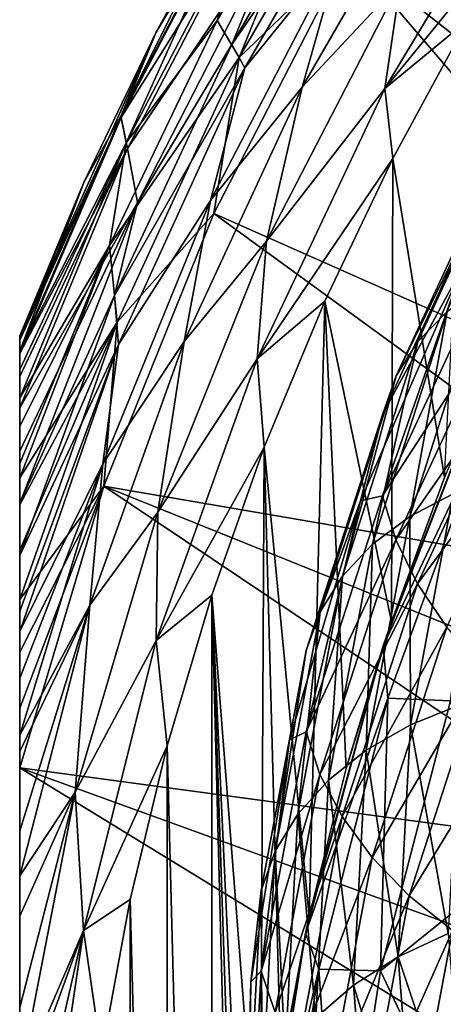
# Model space of a CAD drawing. Header units: metres. Extents: x -44 to 117, y -432 to 89.
# Tile 867 of 1056: x -20.5 to -17.66, y -63.5 to -56.89. Entities that reach past the tile are written whole.
import ezdxf

# ---------------------------------------------------------------- set-up
doc = ezdxf.new("R2010")
doc.units = ezdxf.units.M
doc.layers.add('solid_125568', color=7, linetype='CONTINUOUS')

msp = doc.modelspace()

# ---------------------------------------------------------------- linework, layer by layer
at = {"layer": 'solid_125568'}
for points in [[(-14.463398, -58.299427, 267.378693), (-18.291599, -56.439339, 271.621307), (-17.225948, -54.778015, 271.621307)], [(-18.470243, -55.048008, 291.208344), (-19.052559, -56, 273.742645), (-19.58585, -56.980293, 273.742645)], [(-19.58585, -56.980293, 291.208344), (-18.470243, -55.048008, 291.208344), (-19.58585, -56.980293, 273.742645)], [(-19.015591, -56.021343, 291.980225), (-18.470243, -55.048008, 291.208344), (-19.58585, -56.980293, 291.208344)], [(-19.173971, -56.897522, 272.379822), (-18.335989, -55.446095, 272.379822), (-19.025751, -57.145878, 271.978149)], [(-18.925274, -56.073486, 272.815155), (-18.335989, -55.446095, 272.379822), (-19.173971, -56.897522, 272.379822)], [(-17.968035, -55.447296, 293.949127), (-18.146568, -55.449696, 293.729553), (-19.076141, -57.059765, 293.729553)], [(-18.98896, -57.215595, 293.949127), (-17.968035, -55.447296, 293.949127), (-19.076141, -57.059765, 293.729553)], [(-19.076141, -57.059765, 293.729553), (-18.146568, -55.449696, 293.729553), (-18.721895, -56.19091, 293.488617)], [(-18.335989, -55.446095, 272.379822), (-18.046795, -55.450279, 271.978149), (-19.025751, -57.145878, 271.978149)], [(-19.025751, -57.145878, 271.978149), (-18.046795, -55.450279, 271.978149), (-18.291599, -56.439339, 271.621307)], [(-18.339003, -56.411945, 294.138977), (-17.968035, -55.447296, 293.949127), (-18.98896, -57.215595, 293.949127)], [(-18.047737, -57.353283, 294.476563), (-16.939972, -55.997425, 294.5), (-17.015287, -55.630749, 294.476563)], [(-18.047737, -57.353283, 294.476563), (-17.015287, -55.630749, 294.476563), (-17.943068, -56.637859, 294.406891)], [(-18.603977, -57.345181, 294.293182), (-17.66308, -55.715538, 294.293182), (-18.339003, -56.411945, 294.138977)], [(-17.943068, -56.637859, 294.406891), (-17.66308, -55.715538, 294.293182), (-18.603977, -57.345181, 294.293182)], [(-19.821114, -57.539574, 273.273346), (-19.58585, -56.980293, 273.742645), (-19.052559, -56, 273.742645)], [(-19.821114, -57.539574, 273.273346), (-19.052559, -56, 273.742645), (-19.020573, -56.018467, 273.273346)], [(-19.821114, -57.539574, 273.273346), (-19.020573, -56.018467, 273.273346), (-19.784353, -57.719158, 272.815155)], [(-19.819002, -57.548504, 291.980225), (-19.015591, -56.021343, 291.980225), (-19.58585, -56.980293, 291.208344)], [(-18.904844, -56.085281, 292.744202), (-19.015591, -56.021343, 291.980225), (-19.819002, -57.548504, 291.980225)], [(-19.020573, -56.018467, 273.273346), (-18.925274, -56.073486, 272.815155), (-19.784353, -57.719158, 272.815155)], [(-18.047737, -57.353283, 294.476563), (-17.49177, -56.896633, 294.5), (-16.939972, -55.997425, 294.5)], [(-19.776423, -57.757851, 292.744202), (-18.904844, -56.085281, 292.744202), (-19.819002, -57.548504, 291.980225)], [(-19.784353, -57.719158, 272.815155), (-18.925274, -56.073486, 272.815155), (-19.173971, -56.897522, 272.379822)], [(-19.776423, -57.757851, 292.744202), (-18.721895, -56.19091, 293.488617), (-18.904844, -56.085281, 292.744202)], [(-19.776423, -57.757851, 292.744202), (-19.709969, -58.119522, 293.488617), (-18.721895, -56.19091, 293.488617)], [(-19.076141, -57.059765, 293.729553), (-18.721895, -56.19091, 293.488617), (-19.709969, -58.119522, 293.488617)], [(-19.218237, -58.107006, 294.138977), (-18.339003, -56.411945, 294.138977), (-18.98896, -57.215595, 293.949127)], [(-18.603977, -57.345181, 294.293182), (-18.339003, -56.411945, 294.138977), (-19.218237, -58.107006, 294.138977)], [(-19.025751, -57.145878, 271.978149), (-18.291599, -56.439339, 271.621307), (-19.197523, -58.192883, 271.621307)], [(-15.31928, -59.914135, 267.378693), (-19.197523, -58.192883, 271.621307), (-18.291599, -56.439339, 271.621307)], [(-14.913209, -59.095192, 267.378693), (-15.31928, -59.914135, 267.378693), (-18.291599, -56.439339, 271.621307)], [(-14.463398, -58.299427, 267.378693), (-14.913209, -59.095192, 267.378693), (-18.291599, -56.439339, 271.621307)], [(-18.841953, -58.379768, 294.406891), (-17.943068, -56.637859, 294.406891), (-18.603977, -57.345181, 294.293182)], [(-18.047737, -57.353283, 294.476563), (-17.943068, -56.637859, 294.406891), (-18.841953, -58.379768, 294.406891)], [(-19.897289, -58.409359, 272.379822), (-19.173971, -56.897522, 272.379822), (-19.025751, -57.145878, 271.978149)], [(-19.784353, -57.719158, 272.815155), (-19.173971, -56.897522, 272.379822), (-19.897289, -58.409359, 272.379822)], [(-18.047737, -57.353283, 294.476563), (-17.994965, -57.82391, 294.5), (-17.49177, -56.896633, 294.5)], [(-17.49177, -56.896633, 294.5), (-17.994965, -57.82391, 294.5), (-17.648712, -59.96497, 294.5)], [(-19.58585, -56.980293, 291.208344), (-20.5, -59.01564, 273.742645), (-20.5, -59.01564, 291.208344)], [(-19.58585, -56.980293, 291.208344), (-20.068745, -57.98637, 273.742645), (-20.5, -59.01564, 273.742645)], [(-19.819002, -57.548504, 291.980225), (-19.58585, -56.980293, 291.208344), (-20.5, -59.01564, 291.208344)], [(-19.58585, -56.980293, 291.208344), (-19.58585, -56.980293, 273.742645), (-20.068745, -57.98637, 273.742645)], [(-19.821114, -57.539574, 273.273346), (-20.068745, -57.98637, 273.742645), (-19.58585, -56.980293, 273.742645)], [(-19.863214, -58.744087, 293.729553), (-19.076141, -57.059765, 293.729553), (-19.709969, -58.119522, 293.488617)], [(-18.98896, -57.215595, 293.949127), (-19.076141, -57.059765, 293.729553), (-19.863214, -58.744087, 293.729553)], [(-19.897289, -58.409359, 272.379822), (-19.025751, -57.145878, 271.978149), (-19.845839, -58.923763, 271.978149)], [(-19.845839, -58.923763, 271.978149), (-19.025751, -57.145878, 271.978149), (-19.197523, -58.192883, 271.621307)], [(-19.836391, -59.073288, 293.949127), (-18.98896, -57.215595, 293.949127), (-19.863214, -58.744087, 293.729553)], [(-19.218237, -58.107006, 294.138977), (-18.98896, -57.215595, 293.949127), (-19.836391, -59.073288, 293.949127)], [(-19.394922, -59.052643, 294.293182), (-18.603977, -57.345181, 294.293182), (-19.218237, -58.107006, 294.138977)], [(-18.841953, -58.379768, 294.406891), (-18.603977, -57.345181, 294.293182), (-19.394922, -59.052643, 294.293182)], [(-18.906376, -59.168724, 294.476563), (-17.994965, -57.82391, 294.5), (-18.047737, -57.353283, 294.476563)], [(-18.906376, -59.168724, 294.476563), (-18.047737, -57.353283, 294.476563), (-18.841953, -58.379768, 294.406891)], [(-19.821114, -57.539574, 273.273346), (-20.5, -59.11797, 273.273407), (-20.068745, -57.98637, 273.742645)], [(-19.821114, -57.539574, 273.273346), (-19.784353, -57.719158, 272.815155), (-20.5, -59.11797, 273.273407)], [(-19.819002, -57.548504, 291.980225), (-20.5, -59.01564, 291.208344), (-20.5, -59.043072, 291.593811)], [(-19.819002, -57.548504, 291.980225), (-20.5, -59.043072, 291.593811), (-20.5, -59.134022, 291.980225)], [(-19.776423, -57.757851, 292.744202), (-19.819002, -57.548504, 291.980225), (-20.5, -59.134022, 291.980225)], [(-17.116869, -57.517975, 901.03241), (-17.82621, -59.053223, 899.907104), (-17.256821, -57.740532, 901.320251)], [(-17.629917, -58.850658, 899.636597), (-17.82621, -59.053223, 899.907104), (-17.116869, -57.517975, 901.03241)], [(-19.784353, -57.719158, 272.815155), (-19.897289, -58.409359, 272.379822), (-20.5, -59.430134, 272.814819)], [(-19.784353, -57.719158, 272.815155), (-20.5, -59.430134, 272.814819), (-20.5, -59.241409, 273.052368)], [(-19.784353, -57.719158, 272.815155), (-20.5, -59.241409, 273.052368), (-20.5, -59.11797, 273.273407)], [(-19.776423, -57.757851, 292.744202), (-20.5, -59.49847, 292.744415), (-19.709969, -58.119522, 293.488617)], [(-19.776423, -57.757851, 292.744202), (-20.5, -59.134022, 291.980225), (-20.5, -59.288498, 292.371338)], [(-19.776423, -57.757851, 292.744202), (-20.5, -59.288498, 292.371338), (-20.5, -59.49847, 292.744415)], [(-17.256821, -57.740532, 901.320251), (-17.971968, -59.284195, 900.181152), (-17.343836, -57.990757, 901.601074)], [(-17.82621, -59.053223, 899.907104), (-17.971968, -59.284195, 900.181152), (-17.256821, -57.740532, 901.320251)], [(-18.906376, -59.168724, 294.476563), (-18.451521, -58.781445, 294.5), (-17.994965, -57.82391, 294.5)], [(-17.994965, -57.82391, 294.5), (-18.451521, -58.781445, 294.5), (-18.004662, -60.934494, 294.5)], [(-17.994965, -57.82391, 294.5), (-18.004662, -60.934494, 294.5), (-17.648712, -59.96497, 294.5)], [(-20.068745, -57.98637, 273.742645), (-20.5, -59.11797, 273.273407), (-20.5, -59.040627, 273.509155)], [(-20.068745, -57.98637, 273.742645), (-20.5, -59.040627, 273.509155), (-20.5, -59.01564, 273.742645)], [(-17.343836, -57.990757, 901.601074), (-18.062586, -59.538826, 900.452209), (-17.531776, -58.562752, 901.642151)], [(-17.971968, -59.284195, 900.181152), (-18.062586, -59.538826, 900.452209), (-17.343836, -57.990757, 901.601074)], [(-19.863214, -58.744087, 293.729553), (-19.709969, -58.119522, 293.488617), (-20.5, -60.137363, 293.488617)], [(-20.5, -59.789928, 293.12854), (-20.5, -60.137363, 293.488617), (-19.709969, -58.119522, 293.488617)], [(-20.5, -59.789928, 293.12854), (-19.709969, -58.119522, 293.488617), (-20.5, -59.49847, 292.744415)], [(-19.941202, -59.874382, 294.138977), (-19.218237, -58.107006, 294.138977), (-19.836391, -59.073288, 293.949127)], [(-19.394922, -59.052643, 294.293182), (-19.218237, -58.107006, 294.138977), (-19.941202, -59.874382, 294.138977)], [(-19.845839, -58.923763, 271.978149), (-19.197523, -58.192883, 271.621307), (-19.935804, -60.023335, 271.621307)], [(-15.68042, -60.75386, 267.378693), (-19.935804, -60.023335, 271.621307), (-19.197523, -58.192883, 271.621307)], [(-15.31928, -59.914135, 267.378693), (-15.68042, -60.75386, 267.378693), (-19.197523, -58.192883, 271.621307)], [(-19.897289, -58.409359, 272.379822), (-20.5, -59.969067, 272.378693), (-20.5, -59.871395, 272.44342)], [(-19.897289, -58.409359, 272.379822), (-19.845839, -58.923763, 271.978149), (-20.5, -59.969067, 272.378693)], [(-19.897289, -58.409359, 272.379822), (-20.5, -59.871395, 272.44342), (-20.5, -59.624191, 272.631348)], [(-19.897289, -58.409359, 272.379822), (-20.5, -59.624191, 272.631348), (-20.5, -59.430134, 272.814819)], [(-19.572214, -60.198822, 294.406891), (-18.841953, -58.379768, 294.406891), (-19.394922, -59.052643, 294.293182)], [(-18.906376, -59.168724, 294.476563), (-18.841953, -58.379768, 294.406891), (-19.572214, -60.198822, 294.406891)], [(-17.531776, -58.562752, 901.642151), (-18.212502, -60.123096, 900.47406), (-18.063431, -60.089565, 900.95105)], [(-18.062586, -59.538826, 900.452209), (-18.212502, -60.123096, 900.47406), (-17.531776, -58.562752, 901.642151)], [(-17.344627, -58.545231, 902.105225), (-18.063431, -60.089565, 900.95105), (-17.258389, -58.848663, 902.327637)], [(-17.531776, -58.562752, 901.642151), (-18.063431, -60.089565, 900.95105), (-17.344627, -58.545231, 902.105225)], [(-17.387695, -58.681244, 899.376038), (-17.881664, -60.227306, 898.237305), (-17.629917, -58.850658, 899.636597)], [(-17.590015, -60.076378, 898.0177), (-17.881664, -60.227306, 898.237305), (-17.387695, -58.681244, 899.376038)], [(-20.5, -60.488987, 293.730103), (-19.863214, -58.744087, 293.729553), (-20.5, -60.137363, 293.488617)], [(-19.836391, -59.073288, 293.949127), (-19.863214, -58.744087, 293.729553), (-20.5, -60.488987, 293.730103)], [(-18.906376, -59.168724, 294.476563), (-18.857914, -59.761322, 294.5), (-18.451521, -58.781445, 294.5)], [(-18.451521, -58.781445, 294.5), (-18.857914, -59.761322, 294.5), (-18.555519, -62.914364, 294.5)], [(-18.451521, -58.781445, 294.5), (-18.555519, -62.914364, 294.5), (-18.307907, -61.920414, 294.5)], [(-18.451521, -58.781445, 294.5), (-18.307907, -61.920414, 294.5), (-18.004662, -60.934494, 294.5)], [(-17.629917, -58.850658, 899.636597), (-18.130796, -60.412804, 898.476318), (-17.82621, -59.053223, 899.907104)], [(-17.881664, -60.227306, 898.237305), (-18.130796, -60.412804, 898.476318), (-17.629917, -58.850658, 899.636597)], [(-18.063431, -60.089565, 900.95105), (-17.973637, -60.384605, 901.177612), (-17.258389, -58.848663, 902.327637)], [(-17.258389, -58.848663, 902.327637), (-17.973637, -60.384605, 901.177612), (-17.119171, -59.156631, 902.521851)], [(-19.845839, -58.923763, 271.978149), (-20.5, -60.784092, 271.971802), (-20.5, -60.453896, 272.114563)], [(-19.845839, -58.923763, 271.978149), (-19.935804, -60.023335, 271.621307), (-20.5, -60.784092, 271.971802)], [(-19.845839, -58.923763, 271.978149), (-20.5, -60.453896, 272.114563), (-20.5, -60.148529, 272.271606)], [(-19.845839, -58.923763, 271.978149), (-20.5, -60.148529, 272.271606), (-20.5, -59.969067, 272.378693)], [(-20.5, -59.01564, 273.742645), (-20.5, -59.040627, 273.509155), (-20.5, -74.98436, 273.742645)], [(-20.5, -74.98436, 291.208344), (-20.5, -59.01564, 273.742645), (-20.5, -74.98436, 273.742645)], [(-20.5, -74.98436, 291.208344), (-20.5, -59.01564, 291.208344), (-20.5, -59.01564, 273.742645)], [(-20.5, -74.956932, 291.593842), (-20.5, -59.043072, 291.593811), (-20.5, -59.01564, 291.208344)], [(-20.5, -74.98436, 291.208344), (-20.5, -74.956932, 291.593842), (-20.5, -59.01564, 291.208344)], [(-20.5, -59.040627, 273.509155), (-20.5, -74.959373, 273.509155), (-20.5, -74.98436, 273.742645)], [(-20.5, -59.040627, 273.509155), (-20.5, -59.11797, 273.273407), (-20.5, -74.959373, 273.509155)], [(-20.5, -74.865982, 291.980225), (-20.5, -59.134022, 291.980225), (-20.5, -59.043072, 291.593811)], [(-20.5, -74.956932, 291.593842), (-20.5, -74.865982, 291.980225), (-20.5, -59.043072, 291.593811)], [(-19.836391, -59.073288, 293.949127), (-20.5, -60.488987, 293.730103), (-20.5, -60.863136, 293.902222)], [(-20.5, -60.99902, 293.950623), (-19.836391, -59.073288, 293.949127), (-20.5, -60.863136, 293.902222)], [(-19.941202, -59.874382, 294.138977), (-19.836391, -59.073288, 293.949127), (-20.5, -60.99902, 293.950623)], [(-20.029541, -60.824165, 294.293182), (-19.394922, -59.052643, 294.293182), (-19.941202, -59.874382, 294.138977)], [(-19.572214, -60.198822, 294.406891), (-19.394922, -59.052643, 294.293182), (-20.029541, -60.824165, 294.293182)], [(-17.82621, -59.053223, 899.907104), (-18.332684, -60.627869, 898.728638), (-17.971968, -59.284195, 900.181152)], [(-18.130796, -60.412804, 898.476318), (-18.332684, -60.627869, 898.728638), (-17.82621, -59.053223, 899.907104)], [(-20.5, -59.11797, 273.273407), (-20.5, -74.88488, 273.279877), (-20.5, -74.959373, 273.509155)], [(-20.5, -59.11797, 273.273407), (-20.5, -59.241409, 273.052368), (-20.5, -74.88488, 273.279877)], [(-20.5, -74.711502, 292.371338), (-20.5, -59.288498, 292.371338), (-20.5, -59.134022, 291.980225)], [(-20.5, -74.865982, 291.980225), (-20.5, -74.711502, 292.371338), (-20.5, -59.134022, 291.980225)], [(-17.973637, -60.384605, 901.177612), (-17.828651, -60.680378, 901.380432), (-17.119171, -59.156631, 902.521851)], [(-17.119171, -59.156631, 902.521851), (-17.828651, -60.680378, 901.380432), (-16.931393, -59.461857, 902.684143)], [(-19.582935, -61.059582, 294.476563), (-18.857914, -59.761322, 294.5), (-18.906376, -59.168724, 294.476563)], [(-19.582935, -61.059582, 294.476563), (-18.906376, -59.168724, 294.476563), (-19.572214, -60.198822, 294.406891)], [(-20.5, -59.241409, 273.052368), (-20.5, -74.758591, 273.052368), (-20.5, -74.88488, 273.279877)], [(-20.5, -59.241409, 273.052368), (-20.5, -59.430134, 272.814819), (-20.5, -74.758591, 273.052368)], [(-20.5, -74.493095, 292.757141), (-20.5, -59.49847, 292.744415), (-20.5, -59.288498, 292.371338)], [(-20.5, -74.711502, 292.371338), (-20.5, -74.493095, 292.757141), (-20.5, -59.288498, 292.371338)], [(-17.971968, -59.284195, 900.181152), (-18.482588, -60.867481, 898.988281), (-18.062586, -59.538826, 900.452209)], [(-18.332684, -60.627869, 898.728638), (-18.482588, -60.867481, 898.988281), (-17.971968, -59.284195, 900.181152)], [(-17.386709, -59.682034, 328.92865), (-17.339184, -59.231297, 325.5), (-18.059753, -61.097012, 325.5)], [(-18.004662, -60.934494, 294.5), (-18.059753, -61.097012, 325.5), (-17.339184, -59.231297, 325.5)], [(-17.648712, -59.96497, 294.5), (-18.004662, -60.934494, 294.5), (-17.339184, -59.231297, 325.5)], [(-20.5, -59.430134, 272.814819), (-20.5, -74.587387, 272.833923), (-20.5, -74.758591, 273.052368)], [(-20.5, -59.430134, 272.814819), (-20.5, -59.624191, 272.631348), (-20.5, -74.587387, 272.833923)], [(-17.828651, -60.680378, 901.380432), (-17.633074, -60.969986, 901.55542), (-16.931393, -59.461857, 902.684143)], [(-20.5, -74.210075, 293.12854), (-20.5, -59.789928, 293.12854), (-20.5, -59.49847, 292.744415)], [(-20.5, -74.493095, 292.757141), (-20.5, -74.210075, 293.12854), (-20.5, -59.49847, 292.744415)], [(-18.062586, -59.538826, 900.452209), (-18.575775, -61.126614, 899.249268), (-18.212502, -60.123096, 900.47406)], [(-18.482588, -60.867481, 898.988281), (-18.575775, -61.126614, 899.249268), (-18.062586, -59.538826, 900.452209)], [(-20.5, -59.624191, 272.631348), (-20.5, -74.375809, 272.631348), (-20.5, -74.587387, 272.833923)], [(-20.5, -59.624191, 272.631348), (-20.5, -59.871395, 272.44342), (-20.5, -74.375809, 272.631348)], [(-18.028189, -61.447102, 328.92865), (-17.386709, -59.682034, 328.92865), (-18.059753, -61.097012, 325.5)], [(-17.607155, -61.466221, 332.339172), (-17.386709, -59.682034, 328.92865), (-18.028189, -61.447102, 328.92865)], [(-20.5, -59.789928, 293.12854), (-20.5, -73.86264, 293.488617), (-20.5, -60.137363, 293.488617)], [(-20.5, -74.210075, 293.12854), (-20.5, -73.86264, 293.488617), (-20.5, -59.789928, 293.12854)], [(-19.582935, -61.059582, 294.476563), (-19.210617, -60.75563, 294.5), (-18.857914, -59.761322, 294.5)], [(-18.857914, -59.761322, 294.5), (-19.210617, -60.75563, 294.5), (-18.885998, -64.93248, 294.5)], [(-18.857914, -59.761322, 294.5), (-18.885998, -64.93248, 294.5), (-18.747818, -63.917244, 294.5)], [(-18.857914, -59.761322, 294.5), (-18.747818, -63.917244, 294.5), (-18.555519, -62.914364, 294.5)], [(-20.5, -59.871395, 272.44342), (-20.5, -74.128609, 272.44342), (-20.5, -74.375809, 272.631348)], [(-20.5, -59.871395, 272.44342), (-20.5, -59.969067, 272.378693), (-20.5, -74.128609, 272.44342)], [(-19.941202, -59.874382, 294.138977), (-20.5, -60.99902, 293.950623), (-20.5, -61.312439, 294.04718)], [(-20.5, -61.696285, 294.139801), (-19.941202, -59.874382, 294.138977), (-20.5, -61.312439, 294.04718)], [(-20.029541, -60.824165, 294.293182), (-19.941202, -59.874382, 294.138977), (-20.5, -61.696285, 294.139801)], [(-20.5, -59.969067, 272.378693), (-20.5, -74.03093, 272.378693), (-20.5, -74.128609, 272.44342)], [(-20.5, -59.969067, 272.378693), (-20.5, -60.148529, 272.271606), (-20.5, -74.03093, 272.378693)], [(-19.935804, -60.023335, 271.621307), (-20.5, -61.914711, 271.621307), (-20.5, -61.515156, 271.725555)], [(-16.263805, -62.485748, 267.378693), (-20.5, -61.914711, 271.621307), (-19.935804, -60.023335, 271.621307)], [(-19.935804, -60.023335, 271.621307), (-20.5, -61.515156, 271.725555), (-20.5, -61.138504, 271.842499)], [(-19.935804, -60.023335, 271.621307), (-20.5, -61.138504, 271.842499), (-20.5, -60.784092, 271.971802)], [(-15.995569, -61.611904, 267.378693), (-16.263805, -62.485748, 267.378693), (-19.935804, -60.023335, 271.621307)], [(-15.68042, -60.75386, 267.378693), (-15.995569, -61.611904, 267.378693), (-19.935804, -60.023335, 271.621307)], [(-18.063431, -60.089565, 900.95105), (-18.576668, -61.673447, 899.742676), (-17.973637, -60.384605, 901.177612)], [(-18.212502, -60.123096, 900.47406), (-18.576668, -61.673447, 899.742676), (-18.063431, -60.089565, 900.95105)], [(-17.590015, -60.076378, 898.0177), (-17.876764, -61.62635, 896.868286), (-17.881664, -60.227306, 898.237305)], [(-17.541901, -61.492107, 896.701843), (-17.876764, -61.62635, 896.868286), (-17.590015, -60.076378, 898.0177)], [(-20.5, -73.531578, 293.718445), (-20.5, -60.488987, 293.730103), (-20.5, -60.137363, 293.488617)], [(-20.5, -73.86264, 293.488617), (-20.5, -73.531578, 293.718445), (-20.5, -60.137363, 293.488617)], [(-20.5, -60.148529, 272.271606), (-20.5, -73.851471, 272.271606), (-20.5, -74.03093, 272.378693)], [(-20.5, -60.148529, 272.271606), (-20.5, -60.453896, 272.114563), (-20.5, -73.851471, 272.271606)], [(-18.212502, -60.123096, 900.47406), (-18.68746, -61.728302, 899.248779), (-18.576668, -61.673447, 899.742676)], [(-18.575775, -61.126614, 899.249268), (-18.68746, -61.728302, 899.248779), (-18.212502, -60.123096, 900.47406)], [(-20.127316, -62.078743, 294.406891), (-19.572214, -60.198822, 294.406891), (-20.029541, -60.824165, 294.293182)], [(-19.582935, -61.059582, 294.476563), (-19.572214, -60.198822, 294.406891), (-20.127316, -62.078743, 294.406891)], [(-17.881664, -60.227306, 898.237305), (-18.173208, -61.797001, 897.062805), (-18.130796, -60.412804, 898.476318)], [(-17.876764, -61.62635, 896.868286), (-18.173208, -61.797001, 897.062805), (-17.881664, -60.227306, 898.237305)], [(-18.576668, -61.673447, 899.742676), (-18.484339, -61.959805, 899.973633), (-17.973637, -60.384605, 901.177612)], [(-17.973637, -60.384605, 901.177612), (-18.484339, -61.959805, 899.973633), (-17.828651, -60.680378, 901.380432)], [(-18.130796, -60.412804, 898.476318), (-18.426434, -61.998852, 897.279663), (-18.332684, -60.627869, 898.728638)], [(-18.173208, -61.797001, 897.062805), (-18.426434, -61.998852, 897.279663), (-18.130796, -60.412804, 898.476318)], [(-20.5, -60.453896, 272.114563), (-20.5, -73.546112, 272.114563), (-20.5, -73.851471, 272.271606)], [(-20.5, -60.453896, 272.114563), (-20.5, -60.784092, 271.971802), (-20.5, -73.546112, 272.114563)], [(-20.5, -73.136948, 293.902191), (-20.5, -60.863136, 293.902222), (-20.5, -60.488987, 293.730103)], [(-20.5, -73.531578, 293.718445), (-20.5, -73.136948, 293.902191), (-20.5, -60.488987, 293.730103)], [(-18.332684, -60.627869, 898.728638), (-18.631628, -62.22662, 897.513306), (-18.482588, -60.867481, 898.988281)], [(-18.426434, -61.998852, 897.279663), (-18.631628, -62.22662, 897.513306), (-18.332684, -60.627869, 898.728638)], [(-18.484339, -61.959805, 899.973633), (-18.335234, -62.242973, 900.185425), (-17.828651, -60.680378, 901.380432)], [(-17.828651, -60.680378, 901.380432), (-18.335234, -62.242973, 900.185425), (-17.633074, -60.969986, 901.55542)], [(-20.5, -60.784092, 271.971802), (-20.5, -73.231491, 271.977997), (-20.5, -73.546112, 272.114563)], [(-20.5, -60.784092, 271.971802), (-20.5, -61.138504, 271.842499), (-20.5, -73.231491, 271.977997)], [(-19.582935, -61.059582, 294.476563), (-19.509949, -61.767284, 294.5), (-19.210617, -60.75563, 294.5)], [(-19.210617, -60.75563, 294.5), (-19.509949, -61.767284, 294.5), (-19.210648, -73.244278, 294.5)], [(-19.210617, -60.75563, 294.5), (-19.210648, -73.244278, 294.5), (-18.857948, -74.238586, 294.5)], [(-19.210617, -60.75563, 294.5), (-19, -67, 294.5), (-18.970058, -65.96006, 294.5)], [(-19.210617, -60.75563, 294.5), (-18.857948, -74.238586, 294.5), (-19, -67, 294.5)], [(-19.210617, -60.75563, 294.5), (-18.970058, -65.96006, 294.5), (-18.885998, -64.93248, 294.5)], [(-20.029541, -60.824165, 294.293182), (-20.5, -61.696285, 294.139801), (-20.5, -61.805359, 294.162445)], [(-20.5, -62.338539, 294.253815), (-20.029541, -60.824165, 294.293182), (-20.5, -61.805359, 294.162445)], [(-20.5, -62.338539, 294.253815), (-20.5, -62.640324, 294.29422), (-20.029541, -60.824165, 294.293182)], [(-20.127316, -62.078743, 294.406891), (-20.029541, -60.824165, 294.293182), (-20.5, -62.640324, 294.29422)], [(-20.5, -73.00106, 293.950623), (-20.5, -60.99902, 293.950623), (-20.5, -60.863136, 293.902222)], [(-20.5, -73.136948, 293.902191), (-20.5, -73.00106, 293.950623), (-20.5, -60.863136, 293.902222)], [(-18.482588, -60.867481, 898.988281), (-18.783981, -62.474998, 897.758301), (-18.575775, -61.126614, 899.249268)], [(-18.631628, -62.22662, 897.513306), (-18.783981, -62.474998, 897.758301), (-18.482588, -60.867481, 898.988281)], [(-18.004662, -60.934494, 294.5), (-18.307907, -61.920414, 294.5), (-18.059753, -61.097012, 325.5)], [(-20.5, -72.687508, 294.047211), (-20.5, -61.312439, 294.04718), (-20.5, -60.99902, 293.950623)], [(-20.5, -73.00106, 293.950623), (-20.5, -72.687508, 294.047211), (-20.5, -60.99902, 293.950623)], [(-18.335234, -62.242973, 900.185425), (-18.134085, -62.516453, 900.373596), (-17.633074, -60.969986, 901.55542)], [(-17.633074, -60.969986, 901.55542), (-18.134085, -62.516453, 900.373596), (-17.3915, -61.246529, 901.698486)], [(-20.070902, -63.007648, 294.476563), (-19.582935, -61.059582, 294.476563), (-20.127316, -62.078743, 294.406891)], [(-20.070902, -63.007648, 294.476563), (-19.509949, -61.767284, 294.5), (-19.582935, -61.059582, 294.476563)], [(-20.5, -61.138504, 271.842499), (-20.5, -72.861504, 271.842499), (-20.5, -73.231491, 271.977997)], [(-20.5, -61.138504, 271.842499), (-20.5, -61.515156, 271.725555), (-20.5, -72.861504, 271.842499)], [(-18.575775, -61.126614, 899.249268), (-18.878683, -62.738689, 898.008972), (-18.68746, -61.728302, 899.248779)], [(-18.783981, -62.474998, 897.758301), (-18.878683, -62.738689, 898.008972), (-18.575775, -61.126614, 899.249268)], [(-18.028189, -61.447102, 328.92865), (-18.059753, -61.097012, 325.5), (-18.580214, -63.028137, 325.5)], [(-18.555519, -62.914364, 294.5), (-18.580214, -63.028137, 325.5), (-18.059753, -61.097012, 325.5)], [(-18.307907, -61.920414, 294.5), (-18.555519, -62.914364, 294.5), (-18.059753, -61.097012, 325.5)], [(-18.134085, -62.516453, 900.373596), (-17.885618, -62.773739, 900.533875), (-17.3915, -61.246529, 901.698486)], [(-17.3915, -61.246529, 901.698486), (-17.885618, -62.773739, 900.533875), (-17.108522, -61.503094, 901.805603)], [(-20.5, -72.304024, 294.139771), (-20.5, -61.696285, 294.139801), (-20.5, -61.312439, 294.04718)], [(-20.5, -72.687508, 294.047211), (-20.5, -72.304024, 294.139771), (-20.5, -61.312439, 294.04718)], [(-18.490986, -63.267208, 328.92865), (-18.028189, -61.447102, 328.92865), (-18.580214, -63.028137, 325.5)], [(-18.077271, -63.278858, 332.339172), (-18.028189, -61.447102, 328.92865), (-18.490986, -63.267208, 328.92865)], [(-18.077271, -63.278858, 332.339172), (-17.607155, -61.466221, 332.339172), (-18.028189, -61.447102, 328.92865)], [(-17.224192, -62.591362, 335.706604), (-17.607155, -61.466221, 332.339172), (-18.077271, -63.278858, 332.339172)], [(-20.5, -61.515156, 271.725555), (-20.5, -72.484848, 271.725555), (-20.5, -72.861504, 271.842499)], [(-20.5, -61.515156, 271.725555), (-20.5, -61.914711, 271.621307), (-20.5, -72.484848, 271.725555)], [(-17.885618, -62.773739, 900.533875), (-17.594561, -63.00832, 900.661804), (-17.108522, -61.503094, 901.805603)], [(-17.541901, -61.492107, 896.701843), (-17.623465, -63.027683, 895.561035), (-17.876764, -61.62635, 896.868286)], [(-18.576668, -61.673447, 899.742676), (-18.879612, -63.28149, 898.496826), (-18.484339, -61.959805, 899.973633)], [(-18.68746, -61.728302, 899.248779), (-18.879612, -63.28149, 898.496826), (-18.576668, -61.673447, 899.742676)], [(-17.876764, -61.62635, 896.868286), (-17.959927, -63.184872, 895.699402), (-18.173208, -61.797001, 897.062805)], [(-17.623465, -63.027683, 895.561035), (-17.959927, -63.184872, 895.699402), (-17.876764, -61.62635, 896.868286)], [(-20.5, -72.193542, 294.162689), (-20.5, -61.805359, 294.162445), (-20.5, -61.696285, 294.139801)], [(-20.5, -72.193542, 294.162689), (-20.5, -61.696285, 294.139801), (-20.5, -72.304024, 294.139771)], [(-18.68746, -61.728302, 899.248779), (-18.947676, -63.352554, 897.990784), (-18.879612, -63.28149, 898.496826)], [(-18.878683, -62.738689, 898.008972), (-18.947676, -63.352554, 897.990784), (-18.68746, -61.728302, 899.248779)], [(-20.5, -72.193542, 294.162689), (-20.5, -62.338539, 294.253815), (-20.5, -61.805359, 294.162445)], [(-20.070902, -63.007648, 294.476563), (-19.757366, -62.798832, 294.5), (-19.509949, -61.767284, 294.5)], [(-19.509949, -61.767284, 294.5), (-19.757366, -62.798832, 294.5), (-19.509972, -72.232628, 294.5)], [(-19.509949, -61.767284, 294.5), (-19.509972, -72.232628, 294.5), (-19.210648, -73.244278, 294.5)], [(-18.173208, -61.797001, 897.062805), (-18.257793, -63.375359, 895.868408), (-18.426434, -61.998852, 897.279663)], [(-17.959927, -63.184872, 895.699402), (-18.257793, -63.375359, 895.868408), (-18.173208, -61.797001, 897.062805)], [(-20.5, -61.914711, 271.621307), (-20.5, -72.085289, 271.621307), (-20.5, -72.484848, 271.725555)], [(-20.5, -61.914711, 271.621307), (-20.5, -63.961185, 271.223572), (-20.5, -72.085289, 271.621307)], [(-16.65653, -64.270561, 267.378693), (-20.5, -63.961185, 271.223572), (-20.5, -61.914711, 271.621307)], [(-16.484341, -63.372837, 267.378693), (-16.65653, -64.270561, 267.378693), (-20.5, -61.914711, 271.621307)], [(-16.263805, -62.485748, 267.378693), (-16.484341, -63.372837, 267.378693), (-20.5, -61.914711, 271.621307)], [(-18.879612, -63.28149, 898.496826), (-18.785793, -63.558983, 898.732361), (-18.484339, -61.959805, 899.973633)], [(-18.484339, -61.959805, 899.973633), (-18.785793, -63.558983, 898.732361), (-18.335234, -62.242973, 900.185425)], [(-18.426434, -61.998852, 897.279663), (-18.512224, -63.593647, 896.062866), (-18.631628, -62.22662, 897.513306)], [(-18.257793, -63.375359, 895.868408), (-18.512224, -63.593647, 896.062866), (-18.426434, -61.998852, 897.279663)], [(-20.127316, -62.078743, 294.406891), (-20.5, -62.640324, 294.29422), (-20.5, -62.911732, 294.324768)], [(-20.5, -63.52544, 294.378174), (-20.127316, -62.078743, 294.406891), (-20.5, -62.911732, 294.324768)], [(-20.5, -63.52544, 294.378174), (-20.5, -63.998077, 294.40741), (-20.127316, -62.078743, 294.406891)], [(-20.070902, -63.007648, 294.476563), (-20.127316, -62.078743, 294.406891), (-20.5, -63.998077, 294.40741)], [(-18.785793, -63.558983, 898.732361), (-18.634258, -63.829292, 898.953308), (-18.335234, -62.242973, 900.185425)], [(-18.631628, -62.22662, 897.513306), (-18.718391, -63.834175, 896.277649), (-18.783981, -62.474998, 897.758301)], [(-18.512224, -63.593647, 896.062866), (-18.718391, -63.834175, 896.277649), (-18.631628, -62.22662, 897.513306)], [(-18.335234, -62.242973, 900.185425), (-18.634258, -63.829292, 898.953308), (-18.134085, -62.516453, 900.373596)], [(-20.5, -71.360237, 294.294098), (-20.5, -62.640324, 294.29422), (-20.5, -62.338539, 294.253815)], [(-20.5, -71.655388, 294.25473), (-20.5, -71.360237, 294.294098), (-20.5, -62.338539, 294.253815)], [(-20.5, -72.193542, 294.162689), (-20.5, -71.655388, 294.25473), (-20.5, -62.338539, 294.253815)], [(-18.783981, -62.474998, 897.758301), (-18.871462, -64.091362, 896.507751), (-18.878683, -62.738689, 898.008972)], [(-18.718391, -63.834175, 896.277649), (-18.871462, -64.091362, 896.507751), (-18.783981, -62.474998, 897.758301)], [(-18.634258, -63.829292, 898.953308), (-18.429813, -64.086334, 899.15509), (-18.134085, -62.516453, 900.373596)], [(-18.134085, -62.516453, 900.373596), (-18.429813, -64.086334, 899.15509), (-17.885618, -62.773739, 900.533875)], [(-17.578888, -64.33699, 335.706604), (-17.224192, -62.591362, 335.706604), (-18.077271, -63.278858, 332.339172)], [(-20.5, -71.069946, 294.32666), (-20.5, -62.911732, 294.324768), (-20.5, -62.640324, 294.29422)], [(-20.5, -71.069946, 294.32666), (-20.5, -62.640324, 294.29422), (-20.5, -71.360237, 294.294098)], [(-20.070902, -63.007648, 294.476563), (-19.951069, -63.841805, 294.5), (-19.757366, -62.798832, 294.5)], [(-19.757366, -62.798832, 294.5), (-19.951069, -63.841805, 294.5), (-19.757383, -71.20108, 294.5)], [(-19.757366, -62.798832, 294.5), (-19.757383, -71.20108, 294.5), (-19.509972, -72.232628, 294.5)], [(-18.878683, -62.738689, 898.008972), (-18.966599, -64.359612, 896.748047), (-18.947676, -63.352554, 897.990784)], [(-18.871462, -64.091362, 896.507751), (-18.966599, -64.359612, 896.748047), (-18.878683, -62.738689, 898.008972)], [(-18.429813, -64.086334, 899.15509), (-18.177265, -64.32399, 899.332947), (-17.885618, -62.773739, 900.533875)], [(-17.885618, -62.773739, 900.533875), (-18.177265, -64.32399, 899.332947), (-17.594561, -63.00832, 900.661804)], [(-20.5, -71.069946, 294.32666), (-20.5, -63.52544, 294.378174), (-20.5, -62.911732, 294.324768)], [(-18.555519, -62.914364, 294.5), (-18.747818, -63.917244, 294.5), (-18.580214, -63.028137, 325.5)], [(-20.070902, -63.007648, 294.476563), (-20.5, -63.998077, 294.40741), (-20.5, -64.180801, 294.416626)], [(-20.5, -64.880341, 294.443054), (-20.070902, -63.007648, 294.476563), (-20.5, -64.180801, 294.416626)], [(-20.5, -64.880341, 294.443054), (-20.365572, -64.994164, 294.476563), (-20.070902, -63.007648, 294.476563)], [(-20.365572, -64.994164, 294.476563), (-19.951069, -63.841805, 294.5), (-20.070902, -63.007648, 294.476563)], [(-18.490986, -63.267208, 328.92865), (-18.580214, -63.028137, 325.5), (-18.894766, -65.003044, 325.5)], [(-18.885998, -64.93248, 294.5), (-18.894766, -65.003044, 325.5), (-18.580214, -63.028137, 325.5)], [(-18.747818, -63.917244, 294.5), (-18.885998, -64.93248, 294.5), (-18.580214, -63.028137, 325.5)], [(-18.177265, -64.32399, 899.332947), (-17.881422, -64.536163, 899.482361), (-17.594561, -63.00832, 900.661804)], [(-17.623465, -63.027683, 895.561035), (-17.503119, -64.557289, 894.416626), (-17.959927, -63.184872, 895.699402)], [(-17.594561, -63.00832, 900.661804), (-17.881422, -64.536163, 899.482361), (-17.265638, -63.213688, 900.753174)], [(-17.959927, -63.184872, 895.699402), (-17.837328, -64.737297, 894.526855), (-18.257793, -63.375359, 895.868408)], [(-17.503119, -64.557289, 894.416626), (-17.837328, -64.737297, 894.526855), (-17.959927, -63.184872, 895.699402)], [(-17.881422, -64.536163, 899.482361), (-17.547092, -64.716751, 899.598572), (-17.265638, -63.213688, 900.753174)], [(-18.879612, -63.28149, 898.496826), (-18.967552, -64.898315, 897.230286), (-18.785793, -63.558983, 898.732361)], [(-18.947676, -63.352554, 897.990784), (-18.967552, -64.898315, 897.230286), (-18.879612, -63.28149, 898.496826)], [(-18.77051, -65.124313, 328.92865), (-18.490986, -63.267208, 328.92865), (-18.894766, -65.003044, 325.5)], [(-18.36129, -65.129807, 332.339172), (-18.490986, -63.267208, 328.92865), (-18.77051, -65.124313, 328.92865)], [(-18.36129, -65.129807, 332.339172), (-18.077271, -63.278858, 332.339172), (-18.490986, -63.267208, 328.92865)], [(-17.578888, -64.33699, 335.706604), (-18.077271, -63.278858, 332.339172), (-18.36129, -65.129807, 332.339172)], [(-18.947676, -63.352554, 897.990784), (-18.989599, -64.974411, 896.721741), (-18.967552, -64.898315, 897.230286)], [(-18.966599, -64.359612, 896.748047), (-18.989599, -64.974411, 896.721741), (-18.947676, -63.352554, 897.990784)], [(-18.257793, -63.375359, 895.868408), (-18.133202, -64.94751, 894.670288), (-18.512224, -63.593647, 896.062866)], [(-17.837328, -64.737297, 894.526855), (-18.133202, -64.94751, 894.670288), (-18.257793, -63.375359, 895.868408)]]:
    msp.add_3dface(points, dxfattribs=at)

doc.saveas('drawing.dxf')
